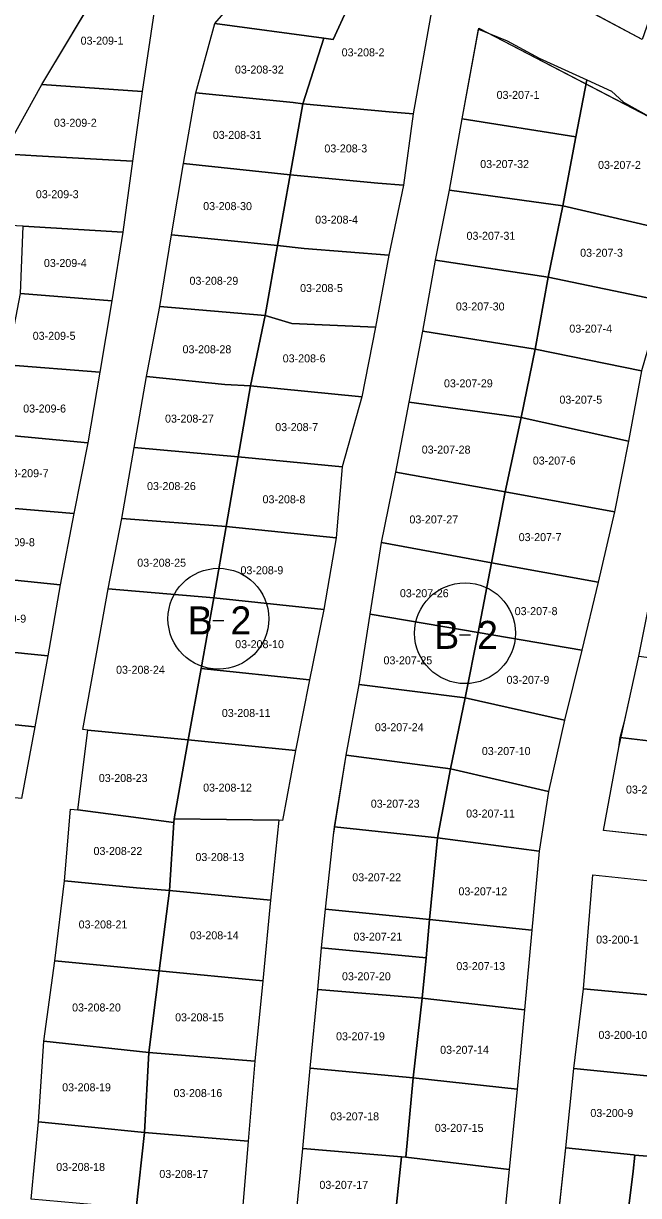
# Model space of a CAD drawing. Extents: x 413946 to 415528, y 4453939 to 4454944.
# Drawn here: x 414257.3 to 414334.2, y 4454109.1 to 4454255.6 of the extents above; entities that cross this region are included whole.
import ezdxf

# ---------------------------------------------------------------- set-up
doc = ezdxf.new("R2010")
doc.units = 0
for name, color, linetype in [('0_KADASTRO', 7, 'Continuous'), ('Level 27', 7, 'Continuous'), ('Level 28', 7, 'Continuous'), ('Level 54', 7, 'Continuous'), ('SEMBOL', 7, 'Continuous')]:
    doc.layers.add(name, color=color, linetype=linetype)

msp = doc.modelspace()

# ---------------------------------------------------------------- linework, layer by layer
at = {"layer": '0_KADASTRO'}
for points in [[(414286.35, 4454279.37), (414327.17, 4454344.03), (414335.63, 4454339.45), (414365.9, 4454323.08), (414365.09, 4454321.42), (414361.18, 4454313.39), (414357.27, 4454305.38), (414352.77, 4454296.5), (414348.95, 4454287.65), (414344.91, 4454278.5), (414340.6, 4454268.11), (414336.81, 4454259.89), (414334.62, 4454253.54)], [(414281.19, 4454255.56), (414291.47, 4454267.38), (414300.25, 4454262.96), (414299.74, 4454261.75), (414295.99, 4454253.55), (414294.82, 4454253.71)], [(414292.19, 4454245.52), (414294.82, 4454253.71), (414295.99, 4454253.55), (414299.74, 4454261.75), (414300.25, 4454262.96), (414308.36, 4454257.6), (414305.97, 4454244.25), (414303, 4454244.51)], [(414259.56, 4454247.93), (414267.25, 4454260.76), (414273.74, 4454257.95), (414272.13, 4454247.04)], [(414278.8, 4454246.89), (414281.19, 4454255.56), (414294.82, 4454253.71), (414292.19, 4454245.52), (414290.98, 4454245.67)], [(414312.13, 4454243.62), (414314.16, 4454254.84), (414317.72, 4454253.38), (414321.73, 4454251.22), (414327.7, 4454248.53), (414326.34, 4454241.4)], [(414254.76, 4454239.26), (414259.56, 4454247.93), (414272.13, 4454247.04), (414270.92, 4454238.34), (414258.89, 4454239.03)], [(414324.7, 4454232.78), (414326.34, 4454241.4), (414327.7, 4454248.53), (414330.77, 4454247.11), (414332.3, 4454245.74), (414340.51, 4454241.13), (414338.52, 4454229.57)], [(414277.27, 4454238.07), (414278.8, 4454246.89), (414290.98, 4454245.67), (414292.19, 4454245.52), (414290.61, 4454236.65)], [(414290.61, 4454236.65), (414292.19, 4454245.52), (414303, 4454244.51), (414305.97, 4454244.25), (414304.78, 4454235.33), (414301.57, 4454235.61)], [(414310.52, 4454234.74), (414312.13, 4454243.62), (414326.34, 4454241.4), (414324.7, 4454232.78)], [(414250.53, 4454230.55), (414254.76, 4454239.26), (414258.89, 4454239.03), (414270.92, 4454238.34), (414269.68, 4454229.48), (414257.24, 4454230.21)], [(414275.79, 4454229.13), (414277.27, 4454238.07), (414290.61, 4454236.65), (414289.03, 4454227.79)], [(414289.03, 4454227.79), (414290.61, 4454236.65), (414301.57, 4454235.61), (414304.78, 4454235.33), (414302.96, 4454226.59), (414292.35, 4454227.42)], [(414308.79, 4454225.96), (414310.52, 4454234.74), (414324.7, 4454232.78), (414322.87, 4454223.84)], [(414322.87, 4454223.84), (414324.7, 4454232.78), (414338.52, 4454229.57), (414337.08, 4454220.88)], [(414256.9, 4454221.82), (414257.24, 4454230.21), (414269.68, 4454229.48), (414268.33, 4454220.91)], [(414274.31, 4454220.18), (414275.79, 4454229.13), (414289.03, 4454227.79), (414287.47, 4454219.04)], [(414287.47, 4454219.04), (414289.03, 4454227.79), (414292.35, 4454227.42), (414302.96, 4454226.59), (414301.3, 4454217.6), (414290.83, 4454218.04)], [(414307.21, 4454217.1), (414308.79, 4454225.96), (414322.87, 4454223.84), (414321.24, 4454214.86)], [(414321.24, 4454214.86), (414322.87, 4454223.84), (414337.08, 4454220.88), (414334.55, 4454212.13)], [(414255.2, 4454212.9), (414256.9, 4454221.82), (414268.33, 4454220.91), (414266.83, 4454211.99)], [(414272.64, 4454211.42), (414274.31, 4454220.18), (414287.47, 4454219.04), (414285.65, 4454210.26), (414282.46, 4454210.45)], [(414285.65, 4454210.26), (414287.47, 4454219.04), (414290.83, 4454218.04), (414301.3, 4454217.6), (414299.57, 4454208.88)], [(414305.48, 4454208.21), (414307.21, 4454217.1), (414321.24, 4454214.86), (414319.48, 4454206.33)], [(414319.48, 4454206.33), (414321.24, 4454214.86), (414334.55, 4454212.13), (414332.92, 4454203.36)], [(414253.4, 4454204.27), (414255.2, 4454212.9), (414266.83, 4454211.99), (414265.33, 4454203.14)], [(414271.11, 4454202.57), (414272.64, 4454211.42), (414282.46, 4454210.45), (414285.65, 4454210.26), (414284.11, 4454201.39)], [(414284.11, 4454201.39), (414285.65, 4454210.26), (414299.57, 4454208.88), (414297.12, 4454200.16)], [(414303.83, 4454199.47), (414305.48, 4454208.21), (414319.48, 4454206.33), (414317.5, 4454197)], [(414317.5, 4454197), (414319.48, 4454206.33), (414332.92, 4454203.36), (414331.15, 4454194.54)], [(414251.24, 4454195.37), (414253.4, 4454204.27), (414265.33, 4454203.14), (414263.58, 4454194.31)], [(414269.58, 4454193.67), (414271.11, 4454202.57), (414284.11, 4454201.39), (414282.6, 4454192.67)], [(414282.6, 4454192.67), (414284.11, 4454201.39), (414297.12, 4454200.16), (414296.35, 4454191.26)], [(414302.02, 4454190.68), (414303.83, 4454199.47), (414317.5, 4454197), (414315.8, 4454188.16)], [(414315.8, 4454188.16), (414317.5, 4454197), (414331.15, 4454194.54), (414329.11, 4454185.72)], [(414249.29, 4454186.69), (414250.19, 4454195.48), (414251.24, 4454195.37), (414263.58, 4454194.31), (414261.87, 4454185.38)], [(414267.88, 4454184.89), (414269.58, 4454193.67), (414282.6, 4454192.67), (414281.06, 4454183.78)], [(414281.06, 4454183.78), (414282.6, 4454192.67), (414296.35, 4454191.26), (414294.84, 4454182.33)], [(414300.63, 4454181.72), (414302.02, 4454190.68), (414315.8, 4454188.16), (414314.12, 4454179.42)], [(414314.12, 4454179.42), (414315.8, 4454188.16), (414329.11, 4454185.72), (414327.07, 4454177.23)], [(414247.43, 4454177.8), (414249.29, 4454186.69), (414261.87, 4454185.38), (414260.32, 4454176.53)], [(414264.71, 4454167.31), (414266.79, 4454178.87), (414267.88, 4454184.89), (414281.06, 4454183.78), (414279.48, 4454174.94), (414277.88, 4454166.03), (414265.33, 4454167.22)], [(414279.48, 4454174.94), (414281.06, 4454183.78), (414294.84, 4454182.33), (414293.03, 4454173.52)], [(414299.23, 4454172.93), (414300.63, 4454181.72), (414314.12, 4454179.42), (414312.47, 4454171.28)], [(414312.47, 4454171.28), (414314.12, 4454179.42), (414327.07, 4454177.23), (414324.9, 4454168.46)], [(414245.79, 4454169), (414247.43, 4454177.8), (414260.32, 4454176.53), (414258.68, 4454167.65)], [(414331.88, 4454166.31), (414332.44, 4454168.49), (414334.18, 4454176.47), (414343.75, 4454175.25), (414342.28, 4454167.72), (414341.85, 4454165.58), (414341.77, 4454165.14)], [(414277.88, 4454166.03), (414279.48, 4454174.94), (414293.03, 4454173.52), (414291.3, 4454164.69)], [(414297.6, 4454164.12), (414299.23, 4454172.93), (414312.47, 4454171.28), (414310.67, 4454162.4)], [(414310.67, 4454162.4), (414312.47, 4454171.28), (414324.9, 4454168.46), (414322.91, 4454159.58)], [(414244.07, 4454159.95), (414245.79, 4454169), (414258.68, 4454167.65), (414257.04, 4454158.7)], [(414264.07, 4454157.27), (414265.33, 4454167.22), (414277.88, 4454166.03), (414276.1, 4454156.14), (414276.06, 4454155.67)], [(414276.1, 4454156.14), (414277.88, 4454166.03), (414291.3, 4454164.69), (414289.67, 4454155.95), (414289.21, 4454155.97)], [(414329.8, 4454154.68), (414331.7, 4454165.08), (414331.88, 4454166.31), (414341.77, 4454165.14), (414339.52, 4454153.62)], [(414296.14, 4454155.15), (414297.6, 4454164.12), (414310.67, 4454162.4), (414309.05, 4454153.78)], [(414309.05, 4454153.78), (414310.67, 4454162.4), (414322.91, 4454159.58), (414321.72, 4454152.12)], [(414262.39, 4454148.38), (414263.14, 4454157.34), (414264.07, 4454157.27), (414276.06, 4454155.67), (414275.51, 4454147.17), (414271.4, 4454147.54)], [(414275.51, 4454147.17), (414276.06, 4454155.67), (414276.1, 4454156.14), (414289.21, 4454155.97), (414288.16, 4454145.98)], [(414295.03, 4454144.86), (414296.03, 4454154.1), (414296.14, 4454155.15), (414309.05, 4454153.78), (414308.05, 4454143.55)], [(414308.05, 4454143.55), (414309.05, 4454153.78), (414321.72, 4454152.12), (414320.82, 4454142.24)], [(414261.2, 4454138.42), (414262.39, 4454148.38), (414271.4, 4454147.54), (414275.51, 4454147.17), (414274.25, 4454137.16)], [(414327.27, 4454134.9), (414328.46, 4454149.15), (414337.14, 4454148.23), (414335.77, 4454134.12)], [(414274.25, 4454137.16), (414275.51, 4454147.17), (414288.16, 4454145.98), (414287.18, 4454135.89)], [(414294.53, 4454140.01), (414295.03, 4454144.86), (414308.05, 4454143.55), (414307.6, 4454138.78)], [(414307.13, 4454133.75), (414307.6, 4454138.78), (414308.05, 4454143.55), (414320.82, 4454142.24), (414319.92, 4454132.29)], [(414294.08, 4454134.81), (414294.53, 4454140.01), (414307.6, 4454138.78), (414307.13, 4454133.75)], [(414259.84, 4454128.37), (414261.2, 4454138.42), (414274.25, 4454137.16), (414272.95, 4454126.96)], [(414272.95, 4454126.96), (414274.25, 4454137.16), (414287.18, 4454135.89), (414286.18, 4454125.84)], [(414326.07, 4454124.95), (414327.27, 4454134.9), (414335.77, 4454134.12), (414340.37, 4454133.53), (414339.35, 4454123.63)], [(414293.13, 4454124.97), (414294.08, 4454134.81), (414307.13, 4454133.75), (414306, 4454123.77)], [(414306, 4454123.77), (414307.13, 4454133.75), (414319.92, 4454132.29), (414319, 4454122.35)], [(414259.16, 4454118.27), (414259.84, 4454128.37), (414272.95, 4454126.96), (414272.42, 4454116.93)], [(414272.42, 4454116.93), (414272.95, 4454126.96), (414286.18, 4454125.84), (414285.36, 4454115.85)], [(414292.21, 4454114.95), (414293.13, 4454124.97), (414306, 4454123.77), (414305.06, 4454113.86), (414304.52, 4454113.91)], [(414325.07, 4454115.02), (414326.07, 4454124.95), (414339.35, 4454123.63), (414338.09, 4454113.42), (414335.22, 4454113.98), (414333.71, 4454114.13), (414333.53, 4454114.15)], [(414305.06, 4454113.86), (414306, 4454123.77), (414319, 4454122.35), (414317.98, 4454112.33)], [(414258.25, 4454108.61), (414259.16, 4454118.27), (414272.42, 4454116.93), (414271.38, 4454107.46)], [(414271.38, 4454107.46), (414272.42, 4454116.93), (414285.36, 4454115.85), (414284.59, 4454106.31)], [(414291.34, 4454106.06), (414292.21, 4454114.95), (414304.52, 4454113.91), (414303.56, 4454104.79)], [(414323.72, 4454102.57), (414325.07, 4454115.02), (414333.53, 4454114.15), (414333.71, 4454114.13), (414333.47, 4454112.11), (414332.51, 4454104.03), (414332.24, 4454101.67)], [(414303.56, 4454104.79), (414304.52, 4454113.91), (414305.06, 4454113.86), (414317.98, 4454112.33), (414317.07, 4454103.32), (414303.87, 4454104.76)], [(414332.24, 4454101.67), (414332.51, 4454104.03), (414333.47, 4454112.11), (414333.71, 4454114.13), (414335.22, 4454113.98), (414338.09, 4454113.42), (414345.53, 4454112.54), (414348.11, 4454112.23), (414340.47, 4454102.77), (414339, 4454100.95)]]:
    msp.add_lwpolyline(points, close=True, dxfattribs=at)
at = {"layer": 'Level 27'}
for p, q in [((414281.19, 4454255.56), (414291.47, 4454267.38)), ((414259.56, 4454247.93), (414267.25, 4454260.76)), ((414273.74, 4454257.95), (414272.13, 4454247.04)), ((414308.36, 4454257.6), (414305.97, 4454244.25)), ((414278.8, 4454246.89), (414281.19, 4454255.56)), ((414312.13, 4454243.62), (414314.18, 4454254.96)), ((414254.76, 4454239.26), (414259.56, 4454247.93)), ((414272.13, 4454247.04), (414270.92, 4454238.34)), ((414277.27, 4454238.07), (414278.8, 4454246.89)), ((414305.97, 4454244.25), (414304.78, 4454235.33)), ((414310.52, 4454234.74), (414312.13, 4454243.62)), ((414270.92, 4454238.34), (414269.68, 4454229.48)), ((414275.79, 4454229.13), (414277.27, 4454238.07)), ((414304.78, 4454235.33), (414302.96, 4454226.59)), ((414308.79, 4454225.96), (414310.52, 4454234.74)), ((414269.68, 4454229.48), (414268.33, 4454220.91)), ((414274.31, 4454220.18), (414275.79, 4454229.13)), ((414302.96, 4454226.59), (414301.3, 4454217.6)), ((414307.21, 4454217.1), (414308.79, 4454225.96)), ((414268.33, 4454220.91), (414266.83, 4454211.99)), ((414272.64, 4454211.42), (414274.31, 4454220.18)), ((414301.3, 4454217.6), (414299.57, 4454208.88)), ((414305.48, 4454208.21), (414307.21, 4454217.1)), ((414266.83, 4454211.99), (414265.33, 4454203.14)), ((414271.11, 4454202.57), (414272.64, 4454211.42)), ((414334.55, 4454212.13), (414332.92, 4454203.36)), ((414299.57, 4454208.88), (414297.12, 4454200.16)), ((414303.83, 4454199.47), (414305.48, 4454208.21)), ((414265.33, 4454203.14), (414263.58, 4454194.31)), ((414269.58, 4454193.67), (414271.11, 4454202.57)), ((414332.92, 4454203.36), (414331.15, 4454194.54)), ((414297.12, 4454200.16), (414296.35, 4454191.26)), ((414302.02, 4454190.68), (414303.83, 4454199.47)), ((414263.58, 4454194.31), (414261.87, 4454185.38)), ((414267.88, 4454184.89), (414269.58, 4454193.67)), ((414331.15, 4454194.54), (414329.11, 4454185.72)), ((414296.35, 4454191.26), (414294.84, 4454182.33)), ((414300.63, 4454181.72), (414302.02, 4454190.68)), ((414261.87, 4454185.38), (414260.32, 4454176.53)), ((414266.79, 4454178.87), (414267.88, 4454184.89)), ((414329.11, 4454185.72), (414327.07, 4454177.23)), ((414294.84, 4454182.33), (414293.03, 4454173.52)), ((414299.23, 4454172.93), (414300.63, 4454181.72)), ((414264.71, 4454167.31), (414266.79, 4454178.87)), ((414260.32, 4454176.53), (414258.68, 4454167.65)), ((414327.07, 4454177.23), (414324.9, 4454168.46)), ((414331.7, 4454165.08), (414334.18, 4454176.47)), ((414293.03, 4454173.52), (414291.3, 4454164.69)), ((414297.6, 4454164.12), (414299.23, 4454172.93)), ((414258.68, 4454167.65), (414257.04, 4454158.7)), ((414264.07, 4454157.27), (414265.33, 4454167.22)), ((414265.33, 4454167.22), (414264.71, 4454167.31)), ((414324.9, 4454168.46), (414322.91, 4454159.58)), ((414291.3, 4454164.69), (414289.67, 4454155.95)), ((414329.8, 4454154.68), (414331.7, 4454165.08)), ((414296.03, 4454154.1), (414297.6, 4454164.12)), ((414322.91, 4454159.58), (414321.72, 4454152.12)), ((414262.39, 4454148.38), (414263.14, 4454157.34)), ((414263.14, 4454157.34), (414264.07, 4454157.27)), ((414289.21, 4454155.97), (414288.16, 4454145.98)), ((414289.67, 4454155.95), (414289.21, 4454155.97)), ((414295.03, 4454144.86), (414296.03, 4454154.1)), ((414339.52, 4454153.62), (414329.8, 4454154.68)), ((414321.72, 4454152.12), (414320.82, 4454142.24)), ((414261.2, 4454138.42), (414262.39, 4454148.38)), ((414327.27, 4454134.9), (414328.46, 4454149.15)), ((414328.46, 4454149.15), (414337.14, 4454148.23)), ((414288.16, 4454145.98), (414287.18, 4454135.89)), ((414294.53, 4454140.01), (414295.03, 4454144.86)), ((414320.82, 4454142.24), (414319.92, 4454132.29)), ((414294.08, 4454134.81), (414294.53, 4454140.01)), ((414259.84, 4454128.37), (414261.2, 4454138.42)), ((414287.18, 4454135.89), (414286.18, 4454125.84)), ((414326.07, 4454124.95), (414327.27, 4454134.9)), ((414293.13, 4454124.97), (414294.08, 4454134.81)), ((414319.92, 4454132.29), (414319, 4454122.35)), ((414259.16, 4454118.27), (414259.84, 4454128.37)), ((414286.18, 4454125.84), (414285.36, 4454115.85)), ((414292.21, 4454114.95), (414293.13, 4454124.97)), ((414325.07, 4454115.02), (414326.07, 4454124.95)), ((414319, 4454122.35), (414317.98, 4454112.33)), ((414258.25, 4454108.61), (414259.16, 4454118.27)), ((414285.36, 4454115.85), (414284.59, 4454106.31)), ((414291.34, 4454106.06), (414292.21, 4454114.95)), ((414323.72, 4454102.57), (414325.07, 4454115.02)), ((414317.98, 4454112.33), (414317.07, 4454103.32))]:
    msp.add_line(p, q, dxfattribs=at)
at = {"layer": 'Level 28'}
for p, q in [((414334.62, 4454253.54), (414286.35, 4454279.37)), ((414314.18, 4454254.96), (414340.53, 4454241.26))]:
    msp.add_line(p, q, dxfattribs=at)
at = {"layer": 'Level 54'}
for points in [[(414388.06, 4454369.74), (414373.02, 4454337.69), (414369.08, 4454329.61), (414365.09, 4454321.42), (414361.16, 4454313.39), (414357.25, 4454305.38), (414352.77, 4454296.5), (414348.95, 4454287.65), (414344.91, 4454278.5), (414340.6, 4454268.11), (414336.81, 4454259.89), (414334.62, 4454253.54), (414286.35, 4454279.37), (414327.17, 4454344.03), (414335.63, 4454339.45), (414338.64, 4454340.28), (414359.55, 4454382.82)], [(414331.7, 4454165.08), (414334.18, 4454176.47), (414336.41, 4454187.5), (414338.31, 4454197.59), (414340.09, 4454208.43), (414342.17, 4454219.3), (414343.78, 4454228.35), (414345.8, 4454238.37), (414364.42, 4454228.91), (414362.88, 4454219.74), (414360.46, 4454207.12), (414358.84, 4454198.65), (414357.49, 4454192.68), (414355.89, 4454184.36), (414353.68, 4454173.78), (414351.98, 4454166.33), (414350.89, 4454160.6), (414349.34, 4454152.58), (414339.52, 4454153.62), (414329.8, 4454154.68)], [(414367.95, 4454145.37), (414366.9, 4454135.79), (414364.54, 4454132.36), (414363.28, 4454131.1), (414357.17, 4454121.66), (414350.27, 4454111.91), (414348.11, 4454112.23), (414340.47, 4454102.77), (414339, 4454100.95), (414332.24, 4454101.67), (414323.72, 4454102.57), (414325.07, 4454115.02), (414326.07, 4454124.95), (414327.27, 4454134.9), (414328.46, 4454149.15), (414337.14, 4454148.23), (414346.1, 4454147.19), (414355, 4454146.23), (414355.09, 4454146.69)]]:
    msp.add_lwpolyline(points, close=True, dxfattribs=at)
for points in [[(414258.25, 4454108.61), (414259.16, 4454118.27), (414259.84, 4454128.37), (414261.2, 4454138.42), (414262.39, 4454148.38), (414263.14, 4454157.34), (414264.07, 4454157.27), (414265.33, 4454167.22), (414264.71, 4454167.31), (414266.79, 4454178.87), (414267.88, 4454184.89), (414269.58, 4454193.67), (414271.11, 4454202.57), (414272.64, 4454211.42), (414274.31, 4454220.18), (414275.79, 4454229.13), (414277.27, 4454238.07), (414278.8, 4454246.89), (414281.19, 4454255.56), (414291.47, 4454267.38)], [(414254.76, 4454239.26), (414259.56, 4454247.93), (414267.25, 4454260.76)], [(414273.74, 4454257.95), (414272.13, 4454247.04), (414270.92, 4454238.34), (414269.68, 4454229.48), (414268.33, 4454220.91), (414266.83, 4454211.99), (414265.33, 4454203.14), (414263.58, 4454194.31), (414261.87, 4454185.38), (414260.32, 4454176.53), (414258.68, 4454167.65), (414257.04, 4454158.7)], [(414308.36, 4454257.6), (414305.97, 4454244.25), (414304.78, 4454235.33), (414302.96, 4454226.59), (414301.3, 4454217.6), (414299.57, 4454208.88), (414297.12, 4454200.16), (414296.35, 4454191.26), (414294.84, 4454182.33), (414293.03, 4454173.52), (414291.3, 4454164.69), (414289.67, 4454155.95), (414289.21, 4454155.97), (414288.16, 4454145.98), (414287.18, 4454135.89), (414286.18, 4454125.84), (414285.36, 4454115.85), (414284.59, 4454106.31)], [(414291.34, 4454106.06), (414292.21, 4454114.95), (414293.13, 4454124.97), (414294.08, 4454134.81), (414294.53, 4454140.01), (414295.03, 4454144.86), (414296.03, 4454154.1), (414297.6, 4454164.12), (414299.23, 4454172.93), (414300.63, 4454181.72), (414302.02, 4454190.68), (414303.83, 4454199.47), (414305.48, 4454208.21), (414307.21, 4454217.1), (414308.79, 4454225.96), (414310.52, 4454234.74), (414312.13, 4454243.62), (414314.18, 4454254.96), (414340.53, 4454241.26)], [(414334.55, 4454212.13), (414332.92, 4454203.36), (414331.15, 4454194.54), (414329.11, 4454185.72), (414327.07, 4454177.23), (414324.9, 4454168.46), (414322.91, 4454159.58), (414321.72, 4454152.12), (414320.82, 4454142.24), (414319.92, 4454132.29), (414319, 4454122.35), (414317.98, 4454112.33), (414317.07, 4454103.32)]]:
    msp.add_lwpolyline(points, dxfattribs=at)
at = {"layer": 'SEMBOL'}
for p, q in [((414280.94, 4454180.95), (414282.34, 4454180.95)), ((414311.77, 4454179.14), (414313.17, 4454179.14))]:
    msp.add_line(p, q, dxfattribs=at)
for centre in [(414281.64, 4454181.16), (414312.47, 4454179.35)]:
    msp.add_circle(centre, 6.3, dxfattribs=at)

# ---------------------------------------------------------------- texts
at = {"layer": '0_KADASTRO'}
for s, p in [('03-209-1', (414264.42, 4454252.91)), ('03-208-2', (414297.05, 4454251.45)), ('03-208-32', (414283.71, 4454249.3)), ('03-207-1', (414316.42, 4454246.13)), ('03-209-2', (414261.08, 4454242.65)), ('03-208-31', (414280.94, 4454241.13)), ('03-208-3', (414294.89, 4454239.44)), ('03-207-32', (414314.37, 4454237.49)), ('03-207-2', (414329.1, 4454237.38)), ('03-209-3', (414258.82, 4454233.72)), ('03-208-30', (414279.74, 4454232.23)), ('03-208-4', (414293.74, 4454230.54)), ('03-207-31', (414312.66, 4454228.52)), ('03-207-3', (414326.86, 4454226.4)), ('03-209-4', (414259.83, 4454225.12)), ('03-208-29', (414278.03, 4454222.9)), ('03-208-5', (414291.85, 4454221.99)), ('03-207-30', (414311.32, 4454219.69)), ('03-209-5', (414258.43, 4454216.02)), ('03-207-4', (414325.51, 4454216.92)), ('03-208-28', (414277.16, 4454214.34)), ('03-208-6', (414289.68, 4454213.2)), ('03-207-29', (414309.84, 4454210.08)), ('03-207-5', (414324.27, 4454208.04)), ('03-209-6', (414257.24, 4454206.93)), ('03-208-27', (414274.97, 4454205.67)), ('03-208-7', (414288.75, 4454204.61)), ('03-207-28', (414307.06, 4454201.8)), ('03-207-6', (414320.94, 4454200.43)), ('03-209-7', (414255.06, 4454198.85)), ('03-208-26', (414272.72, 4454197.24)), ('03-208-8', (414287.16, 4454195.59)), ('03-207-27', (414305.52, 4454193.07)), ('03-209-8', (414253.34, 4454190.22)), ('03-207-7', (414319.18, 4454190.86)), ('03-208-25', (414271.5, 4454187.66)), ('03-208-9', (414284.4, 4454186.72)), ('03-207-26', (414304.33, 4454183.85)), ('03-207-8', (414318.68, 4454181.61)), ('03-209-9', (414252.26, 4454180.67)), ('03-208-10', (414283.74, 4454177.48)), ('03-207-25', (414302.28, 4454175.46)), ('03-208-24', (414268.85, 4454174.28)), ('03-207-9', (414317.66, 4454173.02)), ('03-208-11', (414282.07, 4454168.88)), ('03-207-24', (414301.2, 4454167.1)), ('03-207-10', (414314.57, 4454164.12)), ('03-208-23', (414266.69, 4454160.75)), ('03-208-12', (414279.73, 4454159.55)), ('03-206-9', (414332.59, 4454159.31)), ('03-207-23', (414300.69, 4454157.54)), ('03-207-11', (414312.61, 4454156.31)), ('03-208-22', (414266.03, 4454151.63)), ('03-208-13', (414278.77, 4454150.87)), ('03-207-22', (414298.38, 4454148.34)), ('03-207-12', (414311.65, 4454146.59)), ('03-208-21', (414264.17, 4454142.45)), ('03-208-14', (414278.08, 4454141.09)), ('03-207-21', (414298.52, 4454140.92)), ('03-200-1', (414328.86, 4454140.56)), ('03-207-13', (414311.39, 4454137.24)), ('03-207-20', (414297.09, 4454135.97)), ('03-208-20', (414263.35, 4454132.07)), ('03-208-15', (414276.23, 4454130.84)), ('03-207-19', (414296.35, 4454128.47)), ('03-200-10', (414329.15, 4454128.64)), ('03-207-14', (414309.36, 4454126.78)), ('03-208-19', (414262.11, 4454122.09)), ('03-208-16', (414276.03, 4454121.37)), ('03-207-18', (414295.63, 4454118.46)), ('03-200-9', (414328.14, 4454118.88)), ('03-207-15', (414308.69, 4454117.02)), ('03-208-18', (414261.37, 4454112.14)), ('03-208-17', (414274.26, 4454111.26)), ('03-207-17', (414294.27, 4454109.9))]:
    msp.add_text(s, height=1, dxfattribs=at).set_placement(p)
at = {"layer": 'SEMBOL'}
for s, p in [('B', (414277.8, 4454179.2)), ('2', (414283.15, 4454179.2)), ('B', (414308.62, 4454177.39)), ('2', (414313.98, 4454177.39))]:
    msp.add_text(s, height=3.5, dxfattribs=at).set_placement(p)

doc.saveas('drawing.dxf')
